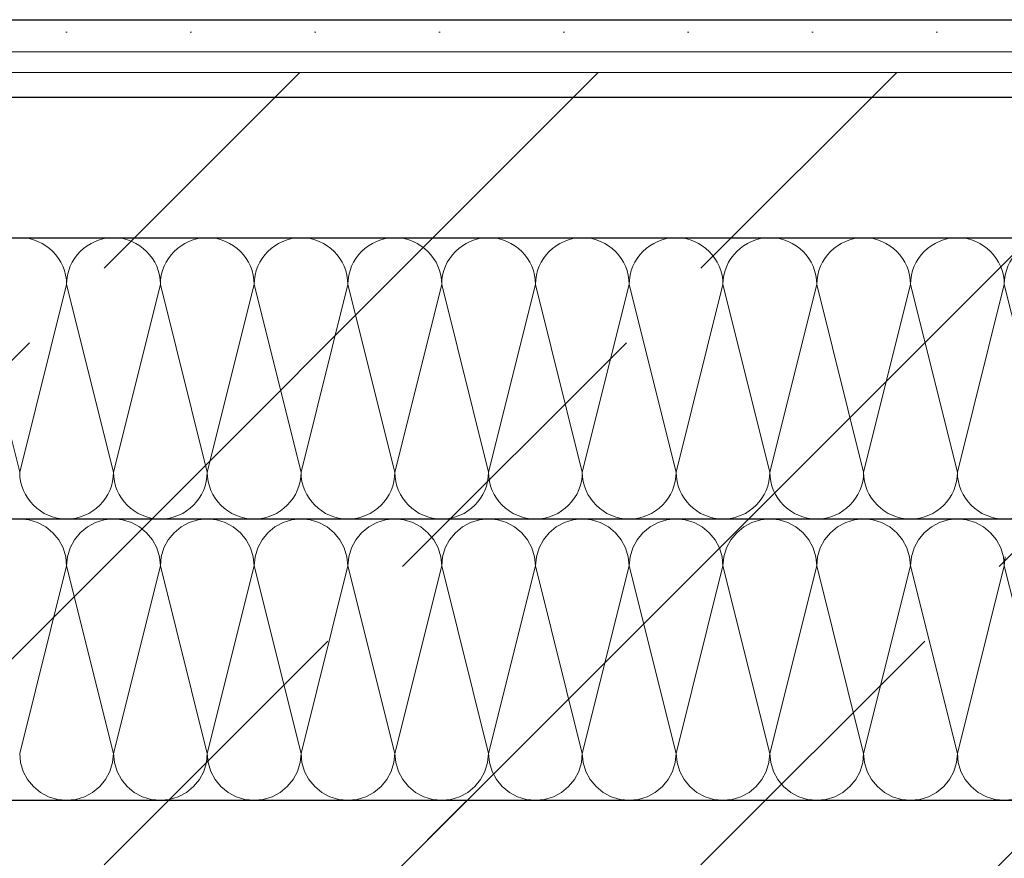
# Model space of a CAD drawing. Header units: metres. Extents: x -89 to 754, y -195 to 69.
# Tile 322 of 327: x 744.418 to 744.698, y -189.466 to -189.227. Entities that reach past the tile are written whole.
import ezdxf

# ---------------------------------------------------------------- set-up
doc = ezdxf.new("R2010")
doc.units = ezdxf.units.M
doc.header["$MEASUREMENT"] = 0
doc.layers.add('Neubau_10 Wand außen', color=7, linetype='Continuous')
pattern_1 = [(44.99999999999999, (711.8164932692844, -194.5164329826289), (-0.08485281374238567, 0.08485281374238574), []), (44.99999999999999, (711.7740668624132, -194.4740065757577), (-0.08485281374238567, 0.08485281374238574), [0.09, -0.03])]

# ---------------------------------------------------------------- blocks, each defined once
blk = doc.blocks.new('*X907', base_point=(711.8164932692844, -194.5164329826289))
at = {"layer": 'Neubau_10 Wand außen', "color": 8, "linetype": 'Continuous', "lineweight": 18}
for p, q in [((744.4051232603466, -189.3025752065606), (744.41845659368, -189.355908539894)), ((744.4317899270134, -189.3025752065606), (744.41845659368, -189.355908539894)), ((744.4317899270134, -189.3025752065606), (744.4451232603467, -189.355908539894)), ((744.45845659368, -189.3025752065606), (744.4451232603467, -189.355908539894)), ((744.45845659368, -189.3025752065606), (744.4717899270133, -189.355908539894)), ((744.4851232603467, -189.3025752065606), (744.4717899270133, -189.355908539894)), ((744.4851232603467, -189.3025752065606), (744.49845659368, -189.355908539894)), ((744.5117899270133, -189.3025752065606), (744.49845659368, -189.355908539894)), ((744.5117899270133, -189.3025752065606), (744.5251232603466, -189.355908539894)), ((744.5384565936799, -189.3025752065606), (744.5251232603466, -189.355908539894)), ((744.5384565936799, -189.3025752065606), (744.5517899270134, -189.355908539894)), ((744.5651232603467, -189.3025752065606), (744.5517899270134, -189.355908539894)), ((744.5651232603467, -189.3025752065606), (744.57845659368, -189.355908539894)), ((744.5917899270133, -189.3025752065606), (744.57845659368, -189.355908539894)), ((744.5917899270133, -189.3025752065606), (744.6051232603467, -189.355908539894)), ((744.61845659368, -189.3025752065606), (744.6051232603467, -189.355908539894)), ((744.61845659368, -189.3025752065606), (744.6317899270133, -189.355908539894)), ((744.6451232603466, -189.3025752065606), (744.6317899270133, -189.355908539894)), ((744.6451232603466, -189.3025752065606), (744.65845659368, -189.355908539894)), ((744.6717899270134, -189.3025752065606), (744.65845659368, -189.355908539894)), ((744.6717899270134, -189.3025752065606), (744.6851232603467, -189.355908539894)), ((744.69845659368, -189.3025752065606), (744.6851232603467, -189.355908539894)), ((744.69845659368, -189.3025752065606), (744.7117899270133, -189.355908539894))]:
    blk.add_line(p, q, dxfattribs=at)
for centre, radius, start, end in [((744.41845659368, -189.3025752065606), 0.01333333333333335, 90, 180), ((744.41845659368, -189.3025752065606), 0.01333333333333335, 0, 90), ((744.4451232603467, -189.3025752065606), 0.01333333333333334, 90, 180), ((744.4451232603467, -189.3025752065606), 0.01333333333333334, 0, 90), ((744.4717899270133, -189.3025752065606), 0.01333333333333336, 90, 180), ((744.4717899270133, -189.3025752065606), 0.01333333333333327, 0, 90), ((744.49845659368, -189.3025752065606), 0.01333333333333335, 90, 180), ((744.49845659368, -189.3025752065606), 0.01333333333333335, 0, 90), ((744.5251232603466, -189.3025752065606), 0.01333333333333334, 90, 180), ((744.5251232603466, -189.3025752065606), 0.01333333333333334, 0, 90), ((744.5517899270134, -189.3025752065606), 0.01333333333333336, 90, 180), ((744.5517899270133, -189.3025752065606), 0.01333333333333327, 0, 90), ((744.57845659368, -189.3025752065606), 0.01333333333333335, 90, 180), ((744.57845659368, -189.3025752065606), 0.01333333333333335, 0, 90), ((744.6051232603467, -189.3025752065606), 0.01333333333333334, 90, 180), ((744.6051232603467, -189.3025752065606), 0.01333333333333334, 0, 90), ((744.6317899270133, -189.3025752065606), 0.01333333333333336, 90, 180), ((744.6317899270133, -189.3025752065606), 0.01333333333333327, 0, 90), ((744.65845659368, -189.3025752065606), 0.01333333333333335, 90, 180), ((744.65845659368, -189.3025752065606), 0.01333333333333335, 0, 90), ((744.6851232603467, -189.3025752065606), 0.01333333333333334, 90, 180), ((744.6851232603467, -189.3025752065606), 0.01333333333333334, 0, 90), ((744.7117899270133, -189.3025752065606), 0.01333333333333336, 90, 180), ((744.4317899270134, -189.355908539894), 0.01333333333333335, 180, 270), ((744.4317899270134, -189.355908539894), 0.01333333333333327, 270, 0), ((744.45845659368, -189.355908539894), 0.01333333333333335, 180, 270), ((744.45845659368, -189.355908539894), 0.01333333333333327, 270, 0), ((744.4851232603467, -189.355908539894), 0.01333333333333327, 180, 270), ((744.4851232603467, -189.355908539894), 0.01333333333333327, 270, 0), ((744.5117899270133, -189.355908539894), 0.01333333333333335, 180, 270), ((744.5117899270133, -189.355908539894), 0.01333333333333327, 270, 0), ((744.5384565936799, -189.355908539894), 0.01333333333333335, 180, 270), ((744.5384565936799, -189.355908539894), 0.01333333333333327, 270, 0), ((744.5651232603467, -189.355908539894), 0.01333333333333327, 180, 270), ((744.5651232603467, -189.355908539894), 0.01333333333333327, 270, 0), ((744.5917899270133, -189.355908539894), 0.01333333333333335, 180, 270), ((744.5917899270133, -189.355908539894), 0.01333333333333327, 270, 0), ((744.61845659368, -189.355908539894), 0.01333333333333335, 180, 270), ((744.61845659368, -189.355908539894), 0.01333333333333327, 270, 0), ((744.6451232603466, -189.355908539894), 0.01333333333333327, 180, 270), ((744.6451232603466, -189.355908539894), 0.01333333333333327, 270, 0), ((744.6717899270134, -189.355908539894), 0.01333333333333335, 180, 270), ((744.6717899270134, -189.355908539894), 0.01333333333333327, 270, 0), ((744.69845659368, -189.355908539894), 0.01333333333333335, 180, 270), ((744.69845659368, -189.355908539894), 0.01333333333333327, 270, 0)]:
    blk.add_arc(centre, radius, start, end, dxfattribs=at)
blk = doc.blocks.new('*X908', base_point=(711.8164932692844, -194.5164329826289))
at = {"layer": 'Neubau_10 Wand außen', "color": 8, "linetype": 'Continuous', "lineweight": 18}
for p, q in [((744.4210577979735, -189.3694980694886), (744.4184565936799, -189.3692418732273)), ((744.4235590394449, -189.3702568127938), (744.4210577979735, -189.3694980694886)), ((744.4425220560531, -189.3694980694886), (744.4400208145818, -189.3702568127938)), ((744.4451232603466, -189.3692418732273), (744.4425220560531, -189.3694980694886)), ((744.4477244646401, -189.3694980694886), (744.4451232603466, -189.3692418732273)), ((744.4502257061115, -189.3702568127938), (744.4477244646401, -189.3694980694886)), ((744.4691887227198, -189.3694980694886), (744.4666874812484, -189.3702568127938)), ((744.4717899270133, -189.3692418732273), (744.4691887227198, -189.3694980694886)), ((744.4743911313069, -189.3694980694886), (744.4717899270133, -189.3692418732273)), ((744.4768923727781, -189.3702568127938), (744.4743911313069, -189.3694980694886)), ((744.4958553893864, -189.3694980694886), (744.493354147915, -189.3702568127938)), ((744.49845659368, -189.3692418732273), (744.4958553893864, -189.3694980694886)), ((744.5010577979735, -189.3694980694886), (744.49845659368, -189.3692418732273)), ((744.5035590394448, -189.3702568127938), (744.5010577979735, -189.3694980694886)), ((744.522522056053, -189.3694980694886), (744.5200208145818, -189.3702568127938)), ((744.5251232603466, -189.3692418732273), (744.522522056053, -189.3694980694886)), ((744.5277244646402, -189.3694980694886), (744.5251232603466, -189.3692418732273)), ((744.5302257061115, -189.3702568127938), (744.5277244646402, -189.3694980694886)), ((744.5491887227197, -189.3694980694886), (744.5466874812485, -189.3702568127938)), ((744.5517899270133, -189.3692418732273), (744.5491887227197, -189.3694980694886)), ((744.5543911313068, -189.3694980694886), (744.5517899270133, -189.3692418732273)), ((744.5568923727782, -189.3702568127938), (744.5543911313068, -189.3694980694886)), ((744.5758553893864, -189.3694980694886), (744.5733541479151, -189.3702568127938)), ((744.5784565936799, -189.3692418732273), (744.5758553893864, -189.3694980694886)), ((744.5810577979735, -189.3694980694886), (744.5784565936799, -189.3692418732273)), ((744.5835590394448, -189.3702568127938), (744.5810577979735, -189.3694980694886)), ((744.6025220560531, -189.3694980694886), (744.6000208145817, -189.3702568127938)), ((744.6051232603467, -189.3692418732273), (744.6025220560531, -189.3694980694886)), ((744.6077244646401, -189.3694980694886), (744.6051232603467, -189.3692418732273)), ((744.6102257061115, -189.3702568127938), (744.6077244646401, -189.3694980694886)), ((744.6291887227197, -189.3694980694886), (744.6266874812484, -189.3702568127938)), ((744.6317899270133, -189.3692418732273), (744.6291887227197, -189.3694980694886)), ((744.6343911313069, -189.3694980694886), (744.6317899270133, -189.3692418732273)), ((744.6368923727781, -189.3702568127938), (744.6343911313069, -189.3694980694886)), ((744.6558553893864, -189.3694980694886), (744.6533541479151, -189.3702568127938)), ((744.65845659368, -189.3692418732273), (744.6558553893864, -189.3694980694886)), ((744.6610577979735, -189.3694980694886), (744.65845659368, -189.3692418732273)), ((744.6635590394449, -189.3702568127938), (744.6610577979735, -189.3694980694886)), ((744.6825220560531, -189.3694980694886), (744.6800208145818, -189.3702568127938)), ((744.6851232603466, -189.3692418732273), (744.6825220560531, -189.3694980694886)), ((744.6877244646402, -189.3694980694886), (744.6851232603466, -189.3692418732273)), ((744.6902257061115, -189.3702568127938), (744.6877244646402, -189.3694980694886)), ((744.4258641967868, -189.3714889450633), (744.4235590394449, -189.3702568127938)), ((744.4278846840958, -189.3731471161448), (744.4258641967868, -189.3714889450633)), ((744.4377156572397, -189.3714889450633), (744.4356951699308, -189.3731471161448)), ((744.4400208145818, -189.3702568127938), (744.4377156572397, -189.3714889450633)), ((744.4525308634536, -189.3714889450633), (744.4502257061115, -189.3702568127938)), ((744.4545513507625, -189.3731471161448), (744.4525308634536, -189.3714889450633)), ((744.4643823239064, -189.3714889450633), (744.4623618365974, -189.3731471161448)), ((744.4666874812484, -189.3702568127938), (744.4643823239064, -189.3714889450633)), ((744.4791975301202, -189.3714889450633), (744.4768923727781, -189.3702568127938)), ((744.4812180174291, -189.3731471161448), (744.4791975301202, -189.3714889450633)), ((744.4910489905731, -189.3714889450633), (744.4890285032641, -189.3731471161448)), ((744.493354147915, -189.3702568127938), (744.4910489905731, -189.3714889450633)), ((744.5058641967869, -189.3714889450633), (744.5035590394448, -189.3702568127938)), ((744.5078846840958, -189.3731471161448), (744.5058641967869, -189.3714889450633)), ((744.5177156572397, -189.3714889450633), (744.5156951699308, -189.3731471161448)), ((744.5200208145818, -189.3702568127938), (744.5177156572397, -189.3714889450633)), ((744.5325308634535, -189.3714889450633), (744.5302257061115, -189.3702568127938)), ((744.5345513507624, -189.3731471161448), (744.5325308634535, -189.3714889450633)), ((744.5443823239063, -189.3714889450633), (744.5423618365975, -189.3731471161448)), ((744.5466874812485, -189.3702568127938), (744.5443823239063, -189.3714889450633)), ((744.5591975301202, -189.3714889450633), (744.5568923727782, -189.3702568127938)), ((744.5612180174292, -189.3731471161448), (744.5591975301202, -189.3714889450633)), ((744.571048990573, -189.3714889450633), (744.5690285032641, -189.3731471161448)), ((744.5733541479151, -189.3702568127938), (744.571048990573, -189.3714889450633)), ((744.5858641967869, -189.3714889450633), (744.5835590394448, -189.3702568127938)), ((744.5878846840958, -189.3731471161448), (744.5858641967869, -189.3714889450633)), ((744.5977156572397, -189.3714889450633), (744.5956951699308, -189.3731471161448)), ((744.6000208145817, -189.3702568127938), (744.5977156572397, -189.3714889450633)), ((744.6125308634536, -189.3714889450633), (744.6102257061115, -189.3702568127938)), ((744.6145513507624, -189.3731471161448), (744.6125308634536, -189.3714889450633)), ((744.6243823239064, -189.3714889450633), (744.6223618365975, -189.3731471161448)), ((744.6266874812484, -189.3702568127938), (744.6243823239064, -189.3714889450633)), ((744.6391975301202, -189.3714889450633), (744.6368923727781, -189.3702568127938)), ((744.6412180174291, -189.3731471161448), (744.6391975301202, -189.3714889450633)), ((744.651048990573, -189.3714889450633), (744.6490285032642, -189.3731471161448)), ((744.6533541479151, -189.3702568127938), (744.651048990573, -189.3714889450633)), ((744.6658641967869, -189.3714889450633), (744.6635590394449, -189.3702568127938)), ((744.6678846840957, -189.3731471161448), (744.6658641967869, -189.3714889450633)), ((744.6777156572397, -189.3714889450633), (744.6756951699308, -189.3731471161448)), ((744.6800208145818, -189.3702568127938), (744.6777156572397, -189.3714889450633)), ((744.6925308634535, -189.3714889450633), (744.6902257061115, -189.3702568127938)), ((744.6945513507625, -189.3731471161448), (744.6925308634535, -189.3714889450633)), ((744.4295428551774, -189.3751676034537), (744.4278846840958, -189.3731471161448)), ((744.4307749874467, -189.3774727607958), (744.4295428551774, -189.3751676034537)), ((744.4340369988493, -189.3751676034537), (744.4328048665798, -189.3774727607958)), ((744.4356951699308, -189.3731471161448), (744.4340369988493, -189.3751676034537)), ((744.456209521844, -189.3751676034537), (744.4545513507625, -189.3731471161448)), ((744.4574416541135, -189.3774727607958), (744.456209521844, -189.3751676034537)), ((744.4607036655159, -189.3751676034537), (744.4594715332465, -189.3774727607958)), ((744.4623618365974, -189.3731471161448), (744.4607036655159, -189.3751676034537)), ((744.4828761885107, -189.3751676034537), (744.4812180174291, -189.3731471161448)), ((744.4841083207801, -189.3774727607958), (744.4828761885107, -189.3751676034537)), ((744.4873703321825, -189.3751676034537), (744.4861381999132, -189.3774727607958)), ((744.4890285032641, -189.3731471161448), (744.4873703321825, -189.3751676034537)), ((744.5095428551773, -189.3751676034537), (744.5078846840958, -189.3731471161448)), ((744.5107749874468, -189.3774727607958), (744.5095428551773, -189.3751676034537)), ((744.5140369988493, -189.3751676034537), (744.5128048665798, -189.3774727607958)), ((744.5156951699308, -189.3731471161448), (744.5140369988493, -189.3751676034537)), ((744.536209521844, -189.3751676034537), (744.5345513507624, -189.3731471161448)), ((744.5374416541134, -189.3774727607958), (744.536209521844, -189.3751676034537)), ((744.5407036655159, -189.3751676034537), (744.5394715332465, -189.3774727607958)), ((744.5423618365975, -189.3731471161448), (744.5407036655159, -189.3751676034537)), ((744.5628761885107, -189.3751676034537), (744.5612180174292, -189.3731471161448)), ((744.5641083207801, -189.3774727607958), (744.5628761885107, -189.3751676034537)), ((744.5673703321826, -189.3751676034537), (744.5661381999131, -189.3774727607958)), ((744.5690285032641, -189.3731471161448), (744.5673703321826, -189.3751676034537)), ((744.5895428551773, -189.3751676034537), (744.5878846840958, -189.3731471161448)), ((744.5907749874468, -189.3774727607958), (744.5895428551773, -189.3751676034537)), ((744.5940369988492, -189.3751676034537), (744.5928048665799, -189.3774727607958)), ((744.5956951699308, -189.3731471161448), (744.5940369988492, -189.3751676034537)), ((744.616209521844, -189.3751676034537), (744.6145513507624, -189.3731471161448)), ((744.6174416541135, -189.3774727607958), (744.616209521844, -189.3751676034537)), ((744.620703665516, -189.3751676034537), (744.6194715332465, -189.3774727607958)), ((744.6223618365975, -189.3731471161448), (744.620703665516, -189.3751676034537)), ((744.6428761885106, -189.3751676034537), (744.6412180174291, -189.3731471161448)), ((744.6441083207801, -189.3774727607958), (744.6428761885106, -189.3751676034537)), ((744.6473703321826, -189.3751676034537), (744.6461381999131, -189.3774727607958)), ((744.6490285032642, -189.3731471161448), (744.6473703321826, -189.3751676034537)), ((744.6695428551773, -189.3751676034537), (744.6678846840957, -189.3731471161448)), ((744.6707749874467, -189.3774727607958), (744.6695428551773, -189.3751676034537)), ((744.6740369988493, -189.3751676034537), (744.6728048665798, -189.3774727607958)), ((744.6756951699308, -189.3731471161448), (744.6740369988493, -189.3751676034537)), ((744.696209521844, -189.3751676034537), (744.6945513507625, -189.3731471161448)), ((744.6974416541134, -189.3774727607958), (744.696209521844, -189.3751676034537)), ((744.431533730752, -189.3799740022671), (744.4307749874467, -189.3774727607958)), ((744.4328048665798, -189.3774727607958), (744.4320461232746, -189.3799740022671)), ((744.4582003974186, -189.3799740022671), (744.4574416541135, -189.3774727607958)), ((744.4594715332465, -189.3774727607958), (744.4587127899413, -189.3799740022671)), ((744.4848670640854, -189.3799740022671), (744.4841083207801, -189.3774727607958)), ((744.4861381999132, -189.3774727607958), (744.4853794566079, -189.3799740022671)), ((744.511533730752, -189.3799740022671), (744.5107749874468, -189.3774727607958)), ((744.5128048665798, -189.3774727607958), (744.5120461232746, -189.3799740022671)), ((744.5382003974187, -189.3799740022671), (744.5374416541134, -189.3774727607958)), ((744.5394715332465, -189.3774727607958), (744.5387127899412, -189.3799740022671)), ((744.5648670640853, -189.3799740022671), (744.5641083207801, -189.3774727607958)), ((744.5661381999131, -189.3774727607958), (744.565379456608, -189.3799740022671)), ((744.591533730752, -189.3799740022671), (744.5907749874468, -189.3774727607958)), ((744.5928048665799, -189.3774727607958), (744.5920461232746, -189.3799740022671)), ((744.6182003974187, -189.3799740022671), (744.6174416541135, -189.3774727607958)), ((744.6194715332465, -189.3774727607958), (744.6187127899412, -189.3799740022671)), ((744.6448670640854, -189.3799740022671), (744.6441083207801, -189.3774727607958)), ((744.6461381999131, -189.3774727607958), (744.6453794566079, -189.3799740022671)), ((744.671533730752, -189.3799740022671), (744.6707749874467, -189.3774727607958)), ((744.6728048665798, -189.3774727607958), (744.6720461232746, -189.3799740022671)), ((744.6982003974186, -189.3799740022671), (744.6974416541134, -189.3774727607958)), ((744.4317899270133, -189.3825752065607), (744.431533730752, -189.3799740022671)), ((744.4320461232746, -189.3799740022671), (744.4317899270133, -189.3825752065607)), ((744.45845659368, -189.3825752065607), (744.4582003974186, -189.3799740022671)), ((744.4587127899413, -189.3799740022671), (744.45845659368, -189.3825752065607)), ((744.4851232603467, -189.3825752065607), (744.4848670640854, -189.3799740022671)), ((744.4853794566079, -189.3799740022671), (744.4851232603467, -189.3825752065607)), ((744.5117899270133, -189.3825752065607), (744.511533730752, -189.3799740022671)), ((744.5120461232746, -189.3799740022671), (744.5117899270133, -189.3825752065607)), ((744.5384565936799, -189.3825752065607), (744.5382003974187, -189.3799740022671)), ((744.5387127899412, -189.3799740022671), (744.5384565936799, -189.3825752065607)), ((744.5651232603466, -189.3825752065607), (744.5648670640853, -189.3799740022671)), ((744.565379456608, -189.3799740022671), (744.5651232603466, -189.3825752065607)), ((744.5917899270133, -189.3825752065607), (744.591533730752, -189.3799740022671)), ((744.5920461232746, -189.3799740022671), (744.5917899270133, -189.3825752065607)), ((744.61845659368, -189.3825752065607), (744.6182003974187, -189.3799740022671)), ((744.6187127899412, -189.3799740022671), (744.61845659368, -189.3825752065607)), ((744.6451232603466, -189.3825752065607), (744.6448670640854, -189.3799740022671)), ((744.6453794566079, -189.3799740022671), (744.6451232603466, -189.3825752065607)), ((744.6717899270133, -189.3825752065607), (744.671533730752, -189.3799740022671)), ((744.6720461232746, -189.3799740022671), (744.6717899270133, -189.3825752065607)), ((744.6984565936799, -189.3825752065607), (744.6982003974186, -189.3799740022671)), ((744.6987127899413, -189.3799740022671), (744.69845659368, -189.3825752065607)), ((744.4317899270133, -189.3825752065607), (744.4184565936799, -189.435908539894)), ((744.4317899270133, -189.3825752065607), (744.4451232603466, -189.435908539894)), ((744.45845659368, -189.3825752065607), (744.4451232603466, -189.435908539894)), ((744.45845659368, -189.3825752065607), (744.4717899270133, -189.435908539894)), ((744.4851232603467, -189.3825752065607), (744.4717899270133, -189.435908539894)), ((744.4851232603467, -189.3825752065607), (744.49845659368, -189.435908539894)), ((744.5117899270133, -189.3825752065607), (744.49845659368, -189.435908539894)), ((744.5117899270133, -189.3825752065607), (744.5251232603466, -189.435908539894)), ((744.5384565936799, -189.3825752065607), (744.5251232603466, -189.435908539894)), ((744.5384565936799, -189.3825752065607), (744.5517899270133, -189.435908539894)), ((744.5651232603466, -189.3825752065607), (744.5517899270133, -189.435908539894)), ((744.5651232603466, -189.3825752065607), (744.5784565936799, -189.435908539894)), ((744.5917899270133, -189.3825752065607), (744.5784565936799, -189.435908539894)), ((744.5917899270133, -189.3825752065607), (744.6051232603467, -189.435908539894)), ((744.61845659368, -189.3825752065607), (744.6051232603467, -189.435908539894)), ((744.61845659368, -189.3825752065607), (744.6317899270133, -189.435908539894)), ((744.6451232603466, -189.3825752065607), (744.6317899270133, -189.435908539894)), ((744.6451232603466, -189.3825752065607), (744.65845659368, -189.435908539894)), ((744.6717899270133, -189.3825752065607), (744.65845659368, -189.435908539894)), ((744.6717899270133, -189.3825752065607), (744.6851232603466, -189.435908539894)), ((744.6984565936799, -189.3825752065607), (744.6851232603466, -189.435908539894)), ((744.69845659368, -189.3825752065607), (744.7117899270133, -189.435908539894)), ((744.4184565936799, -189.435908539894), (744.4187127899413, -189.4385097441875)), ((744.4448670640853, -189.4385097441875), (744.4451232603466, -189.435908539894)), ((744.4451232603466, -189.435908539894), (744.445379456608, -189.4385097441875)), ((744.471533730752, -189.4385097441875), (744.4717899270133, -189.435908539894)), ((744.4717899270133, -189.435908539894), (744.4720461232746, -189.4385097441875)), ((744.4982003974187, -189.4385097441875), (744.49845659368, -189.435908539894)), ((744.49845659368, -189.435908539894), (744.4987127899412, -189.4385097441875)), ((744.5248670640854, -189.4385097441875), (744.5251232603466, -189.435908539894)), ((744.5251232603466, -189.435908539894), (744.5253794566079, -189.4385097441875)), ((744.551533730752, -189.4385097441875), (744.5517899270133, -189.435908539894)), ((744.5517899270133, -189.435908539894), (744.5520461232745, -189.4385097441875)), ((744.5782003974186, -189.4385097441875), (744.5784565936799, -189.435908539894)), ((744.5784565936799, -189.435908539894), (744.5787127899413, -189.4385097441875)), ((744.6048670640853, -189.4385097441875), (744.6051232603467, -189.435908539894)), ((744.6051232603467, -189.435908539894), (744.6053794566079, -189.4385097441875)), ((744.631533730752, -189.4385097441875), (744.6317899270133, -189.435908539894)), ((744.6317899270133, -189.435908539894), (744.6320461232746, -189.4385097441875)), ((744.6582003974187, -189.4385097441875), (744.65845659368, -189.435908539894)), ((744.65845659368, -189.435908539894), (744.6587127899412, -189.4385097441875)), ((744.6848670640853, -189.4385097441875), (744.6851232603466, -189.435908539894)), ((744.6851232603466, -189.435908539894), (744.685379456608, -189.4385097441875)), ((744.4187127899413, -189.4385097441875), (744.4194715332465, -189.4410109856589)), ((744.4441083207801, -189.4410109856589), (744.4448670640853, -189.4385097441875)), ((744.445379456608, -189.4385097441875), (744.4461381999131, -189.4410109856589)), ((744.4707749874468, -189.4410109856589), (744.471533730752, -189.4385097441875)), ((744.4720461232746, -189.4385097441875), (744.4728048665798, -189.4410109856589)), ((744.4974416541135, -189.4410109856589), (744.4982003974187, -189.4385097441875)), ((744.4987127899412, -189.4385097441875), (744.4994715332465, -189.4410109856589)), ((744.5241083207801, -189.4410109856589), (744.5248670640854, -189.4385097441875)), ((744.5253794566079, -189.4385097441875), (744.5261381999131, -189.4410109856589)), ((744.5507749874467, -189.4410109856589), (744.551533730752, -189.4385097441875)), ((744.5520461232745, -189.4385097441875), (744.5528048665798, -189.4410109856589)), ((744.5774416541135, -189.4410109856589), (744.5782003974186, -189.4385097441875)), ((744.5787127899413, -189.4385097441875), (744.5794715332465, -189.4410109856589)), ((744.6041083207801, -189.4410109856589), (744.6048670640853, -189.4385097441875)), ((744.6053794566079, -189.4385097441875), (744.6061381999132, -189.4410109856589)), ((744.6307749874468, -189.4410109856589), (744.631533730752, -189.4385097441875)), ((744.6320461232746, -189.4385097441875), (744.6328048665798, -189.4410109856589)), ((744.6574416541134, -189.4410109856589), (744.6582003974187, -189.4385097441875)), ((744.6587127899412, -189.4385097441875), (744.6594715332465, -189.4410109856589)), ((744.6841083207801, -189.4410109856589), (744.6848670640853, -189.4385097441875)), ((744.685379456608, -189.4385097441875), (744.6861381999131, -189.4410109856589)), ((744.4194715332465, -189.4410109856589), (744.4207036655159, -189.4433161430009)), ((744.4428761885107, -189.4433161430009), (744.4441083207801, -189.4410109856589)), ((744.4461381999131, -189.4410109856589), (744.4473703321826, -189.4433161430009)), ((744.4695428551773, -189.4433161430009), (744.4707749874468, -189.4410109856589)), ((744.4728048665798, -189.4410109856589), (744.4740369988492, -189.4433161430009)), ((744.496209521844, -189.4433161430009), (744.4974416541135, -189.4410109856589)), ((744.4994715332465, -189.4410109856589), (744.500703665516, -189.4433161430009)), ((744.5228761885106, -189.4433161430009), (744.5241083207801, -189.4410109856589)), ((744.5261381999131, -189.4410109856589), (744.5273703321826, -189.4433161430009)), ((744.5495428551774, -189.4433161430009), (744.5507749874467, -189.4410109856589)), ((744.5528048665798, -189.4410109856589), (744.5540369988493, -189.4433161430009)), ((744.576209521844, -189.4433161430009), (744.5774416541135, -189.4410109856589)), ((744.5794715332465, -189.4410109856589), (744.5807036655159, -189.4433161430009)), ((744.6028761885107, -189.4433161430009), (744.6041083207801, -189.4410109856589)), ((744.6061381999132, -189.4410109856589), (744.6073703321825, -189.4433161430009)), ((744.6295428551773, -189.4433161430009), (744.6307749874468, -189.4410109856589)), ((744.6328048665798, -189.4410109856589), (744.6340369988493, -189.4433161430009)), ((744.656209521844, -189.4433161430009), (744.6574416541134, -189.4410109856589)), ((744.6594715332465, -189.4410109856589), (744.6607036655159, -189.4433161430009)), ((744.6828761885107, -189.4433161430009), (744.6841083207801, -189.4410109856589)), ((744.6861381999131, -189.4410109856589), (744.6873703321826, -189.4433161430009)), ((744.4207036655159, -189.4433161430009), (744.4223618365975, -189.4453366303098)), ((744.4412180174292, -189.4453366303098), (744.4428761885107, -189.4433161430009)), ((744.4473703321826, -189.4433161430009), (744.4490285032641, -189.4453366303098)), ((744.4678846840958, -189.4453366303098), (744.4695428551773, -189.4433161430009)), ((744.4740369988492, -189.4433161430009), (744.4756951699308, -189.4453366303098)), ((744.4945513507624, -189.4453366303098), (744.496209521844, -189.4433161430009)), ((744.500703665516, -189.4433161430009), (744.5023618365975, -189.4453366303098)), ((744.5212180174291, -189.4453366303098), (744.5228761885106, -189.4433161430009)), ((744.5273703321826, -189.4433161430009), (744.5290285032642, -189.4453366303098)), ((744.5478846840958, -189.4453366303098), (744.5495428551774, -189.4433161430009)), ((744.5540369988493, -189.4433161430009), (744.5556951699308, -189.4453366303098)), ((744.5745513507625, -189.4453366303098), (744.576209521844, -189.4433161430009)), ((744.5807036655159, -189.4433161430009), (744.5823618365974, -189.4453366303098)), ((744.6012180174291, -189.4453366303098), (744.6028761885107, -189.4433161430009)), ((744.6073703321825, -189.4433161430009), (744.6090285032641, -189.4453366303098)), ((744.6278846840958, -189.4453366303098), (744.6295428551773, -189.4433161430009)), ((744.6340369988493, -189.4433161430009), (744.6356951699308, -189.4453366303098)), ((744.6545513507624, -189.4453366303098), (744.656209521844, -189.4433161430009)), ((744.6607036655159, -189.4433161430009), (744.6623618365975, -189.4453366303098)), ((744.6812180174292, -189.4453366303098), (744.6828761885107, -189.4433161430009)), ((744.6873703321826, -189.4433161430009), (744.6890285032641, -189.4453366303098)), ((744.4223618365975, -189.4453366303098), (744.4243823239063, -189.4469948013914)), ((744.4243823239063, -189.4469948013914), (744.4266874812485, -189.4482269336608)), ((744.4368923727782, -189.4482269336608), (744.4391975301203, -189.4469948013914)), ((744.4391975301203, -189.4469948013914), (744.4412180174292, -189.4453366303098)), ((744.4490285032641, -189.4453366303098), (744.451048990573, -189.4469948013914)), ((744.451048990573, -189.4469948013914), (744.4533541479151, -189.4482269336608)), ((744.4635590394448, -189.4482269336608), (744.4658641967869, -189.4469948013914)), ((744.4658641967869, -189.4469948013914), (744.4678846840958, -189.4453366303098)), ((744.4756951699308, -189.4453366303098), (744.4777156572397, -189.4469948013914)), ((744.4777156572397, -189.4469948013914), (744.4800208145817, -189.4482269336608)), ((744.4902257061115, -189.4482269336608), (744.4925308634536, -189.4469948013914)), ((744.4925308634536, -189.4469948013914), (744.4945513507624, -189.4453366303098)), ((744.5023618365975, -189.4453366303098), (744.5043823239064, -189.4469948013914)), ((744.5043823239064, -189.4469948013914), (744.5066874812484, -189.4482269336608)), ((744.5168923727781, -189.4482269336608), (744.5191975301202, -189.4469948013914)), ((744.5191975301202, -189.4469948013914), (744.5212180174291, -189.4453366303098)), ((744.5290285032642, -189.4453366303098), (744.531048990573, -189.4469948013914)), ((744.531048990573, -189.4469948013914), (744.5333541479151, -189.4482269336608)), ((744.5435590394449, -189.4482269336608), (744.5458641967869, -189.4469948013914)), ((744.5458641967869, -189.4469948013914), (744.5478846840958, -189.4453366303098)), ((744.5556951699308, -189.4453366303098), (744.5577156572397, -189.4469948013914)), ((744.5577156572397, -189.4469948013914), (744.5600208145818, -189.4482269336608)), ((744.5702257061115, -189.4482269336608), (744.5725308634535, -189.4469948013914)), ((744.5725308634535, -189.4469948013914), (744.5745513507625, -189.4453366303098)), ((744.5823618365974, -189.4453366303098), (744.5843823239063, -189.4469948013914)), ((744.5843823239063, -189.4469948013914), (744.5866874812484, -189.4482269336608)), ((744.5968923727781, -189.4482269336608), (744.5991975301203, -189.4469948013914)), ((744.5991975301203, -189.4469948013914), (744.6012180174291, -189.4453366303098)), ((744.6090285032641, -189.4453366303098), (744.6110489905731, -189.4469948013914)), ((744.6110489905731, -189.4469948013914), (744.6133541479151, -189.4482269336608)), ((744.6235590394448, -189.4482269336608), (744.6258641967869, -189.4469948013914)), ((744.6258641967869, -189.4469948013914), (744.6278846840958, -189.4453366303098)), ((744.6356951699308, -189.4453366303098), (744.6377156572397, -189.4469948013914)), ((744.6377156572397, -189.4469948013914), (744.6400208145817, -189.4482269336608)), ((744.6502257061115, -189.4482269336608), (744.6525308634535, -189.4469948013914)), ((744.6525308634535, -189.4469948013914), (744.6545513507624, -189.4453366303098)), ((744.6623618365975, -189.4453366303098), (744.6643823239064, -189.4469948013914)), ((744.6643823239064, -189.4469948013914), (744.6666874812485, -189.4482269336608)), ((744.6768923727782, -189.4482269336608), (744.6791975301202, -189.4469948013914)), ((744.6791975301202, -189.4469948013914), (744.6812180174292, -189.4453366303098)), ((744.6890285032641, -189.4453366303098), (744.691048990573, -189.4469948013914)), ((744.691048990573, -189.4469948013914), (744.6933541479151, -189.4482269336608)), ((744.4266874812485, -189.4482269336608), (744.4291887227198, -189.448985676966)), ((744.4291887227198, -189.448985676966), (744.4317899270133, -189.4492418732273)), ((744.4317899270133, -189.4492418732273), (744.4343911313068, -189.448985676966)), ((744.4343911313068, -189.448985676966), (744.4368923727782, -189.4482269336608)), ((744.4533541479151, -189.4482269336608), (744.4558553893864, -189.448985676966)), ((744.4558553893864, -189.448985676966), (744.45845659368, -189.4492418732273)), ((744.45845659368, -189.4492418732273), (744.4610577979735, -189.448985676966)), ((744.4610577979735, -189.448985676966), (744.4635590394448, -189.4482269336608)), ((744.4800208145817, -189.4482269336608), (744.4825220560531, -189.448985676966)), ((744.4825220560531, -189.448985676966), (744.4851232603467, -189.4492418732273)), ((744.4851232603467, -189.4492418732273), (744.4877244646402, -189.448985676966)), ((744.4877244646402, -189.448985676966), (744.4902257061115, -189.4482269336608)), ((744.5066874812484, -189.4482269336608), (744.5091887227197, -189.448985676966)), ((744.5091887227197, -189.448985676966), (744.5117899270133, -189.4492418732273)), ((744.5117899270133, -189.4492418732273), (744.5143911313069, -189.448985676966)), ((744.5143911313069, -189.448985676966), (744.5168923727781, -189.4482269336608)), ((744.5333541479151, -189.4482269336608), (744.5358553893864, -189.448985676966)), ((744.5358553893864, -189.448985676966), (744.5384565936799, -189.4492418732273)), ((744.5384565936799, -189.4492418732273), (744.5410577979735, -189.448985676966)), ((744.5410577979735, -189.448985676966), (744.5435590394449, -189.4482269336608)), ((744.5600208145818, -189.4482269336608), (744.5625220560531, -189.448985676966)), ((744.5625220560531, -189.448985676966), (744.5651232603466, -189.4492418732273)), ((744.5651232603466, -189.4492418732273), (744.5677244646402, -189.448985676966)), ((744.5677244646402, -189.448985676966), (744.5702257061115, -189.4482269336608)), ((744.5866874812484, -189.4482269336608), (744.5891887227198, -189.448985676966)), ((744.5891887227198, -189.448985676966), (744.5917899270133, -189.4492418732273)), ((744.5917899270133, -189.4492418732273), (744.5943911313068, -189.448985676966)), ((744.5943911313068, -189.448985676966), (744.5968923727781, -189.4482269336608)), ((744.6133541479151, -189.4482269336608), (744.6158553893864, -189.448985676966)), ((744.6158553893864, -189.448985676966), (744.61845659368, -189.4492418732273)), ((744.61845659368, -189.4492418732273), (744.6210577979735, -189.448985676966)), ((744.6210577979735, -189.448985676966), (744.6235590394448, -189.4482269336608)), ((744.6400208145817, -189.4482269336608), (744.642522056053, -189.448985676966)), ((744.642522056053, -189.448985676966), (744.6451232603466, -189.4492418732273)), ((744.6451232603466, -189.4492418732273), (744.6477244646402, -189.448985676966)), ((744.6477244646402, -189.448985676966), (744.6502257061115, -189.4482269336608)), ((744.6666874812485, -189.4482269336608), (744.6691887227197, -189.448985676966)), ((744.6691887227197, -189.448985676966), (744.6717899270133, -189.4492418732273)), ((744.6717899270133, -189.4492418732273), (744.6743911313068, -189.448985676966)), ((744.6743911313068, -189.448985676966), (744.6768923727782, -189.4482269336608)), ((744.6933541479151, -189.4482269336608), (744.6958553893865, -189.448985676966)), ((744.6958553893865, -189.448985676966), (744.6984565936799, -189.4492418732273)), ((744.69845659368, -189.4492418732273), (744.7010577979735, -189.448985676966))]:
    blk.add_line(p, q, dxfattribs=at)

msp = doc.modelspace()

# ---------------------------------------------------------------- hatches: boundary and pattern name
at = {"layer": 'Neubau_10 Wand außen', "linetype": 'Continuous', "lineweight": 13}
h = msp.add_hatch(dxfattribs=at)
h.set_pattern_fill('Gips_0002', style=0, pattern_type=2)
h.set_pattern_definition([(45, (711.8164932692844, -194.5164329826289), (-0.01767766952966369, 0.01767766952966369), [0, -0.025])])
h.paths.add_polyline_path([(745.2273779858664, -189.2272418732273), (744.2273779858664, -189.2272418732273), (744.2273779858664, -189.2422418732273), (745.2273779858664, -189.2422418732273)])
at = {"layer": 'Neubau_10 Wand außen', "linetype": 'Continuous', "lineweight": 18}
h = msp.add_hatch(dxfattribs=at)
h.set_pattern_fill('Holzwerkstoff_Sperrholz__D1', color=8, style=0, pattern_type=2)
h.set_pattern_definition([(0, (711.8164932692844, -194.5164329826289), (0, 0.0300000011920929), [])])
h.paths.add_polyline_path([(744.2273779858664, -189.2272418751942), (745.2273779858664, -189.2272418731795), (745.2273779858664, -189.2492418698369), (744.2273779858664, -189.2492418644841)])
at = {"layer": 'Neubau_10 Wand außen', "linetype": 'Continuous', "lineweight": 13}
h = msp.add_hatch(dxfattribs=at)
h.set_pattern_fill('Beton_Stahlbeton_0002', style=0, pattern_type=2)
h.set_pattern_definition(pattern_1)
h.paths.add_polyline_path([(745.2273779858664, -189.2422418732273), (744.2273779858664, -189.2422418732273), (744.2273779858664, -189.4822418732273), (745.2273779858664, -189.4822418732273)])
h = msp.add_hatch(dxfattribs=at)
h.set_pattern_fill('Beton_Stahlbeton_0002', style=0, pattern_type=2)
h.set_pattern_definition(pattern_1)
h.paths.add_polyline_path([(745.2273779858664, -189.6892418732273), (744.2273779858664, -189.6892418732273), (744.2273779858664, -189.4492418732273), (745.2273779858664, -189.4492418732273)])

# ---------------------------------------------------------------- linework, layer by layer
at = {"layer": 'Neubau_10 Wand außen', "color": 7, "linetype": 'Continuous', "lineweight": 18}
msp.add_line((745.2273779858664, -189.2422418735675), (744.2273779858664, -189.2422418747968), dxfattribs=at)
at = {"layer": 'Neubau_10 Wand außen', "color": 7, "linetype": 'Continuous', "lineweight": 25}
for p, q in [((744.2273779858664, -189.2492418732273), (745.2273779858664, -189.2492418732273)), ((744.2273779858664, -189.2892418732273), (745.2273779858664, -189.2892418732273)), ((744.2273779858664, -189.3692418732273), (745.2273779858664, -189.3692418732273)), ((744.2273779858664, -189.4492418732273), (745.2273779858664, -189.4492418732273))]:
    msp.add_line(p, q, dxfattribs=at)
at = {"layer": 'Neubau_10 Wand außen', "color": 7, "linetype": 'Continuous', "lineweight": 18}
msp.add_lwpolyline([(745.2273779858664, -189.2272418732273), (744.2273779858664, -189.2272418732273)], dxfattribs=at)
at = {"layer": 'Neubau_10 Wand außen', "color": 7, "linetype": 'Continuous', "lineweight": 25}
msp.add_lwpolyline([(744.2273779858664, -189.2272418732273), (745.2273779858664, -189.2272418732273)], dxfattribs=at)

# ---------------------------------------------------------------- block references
at = {"layer": 'Neubau_10 Wand außen', "color": 8, "linetype": 'Continuous', "lineweight": 18}
for name in ['*X907', '*X908']:
    msp.add_blockref(name, (711.8164932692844, -194.5164329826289), dxfattribs=at)

doc.saveas('drawing.dxf')
